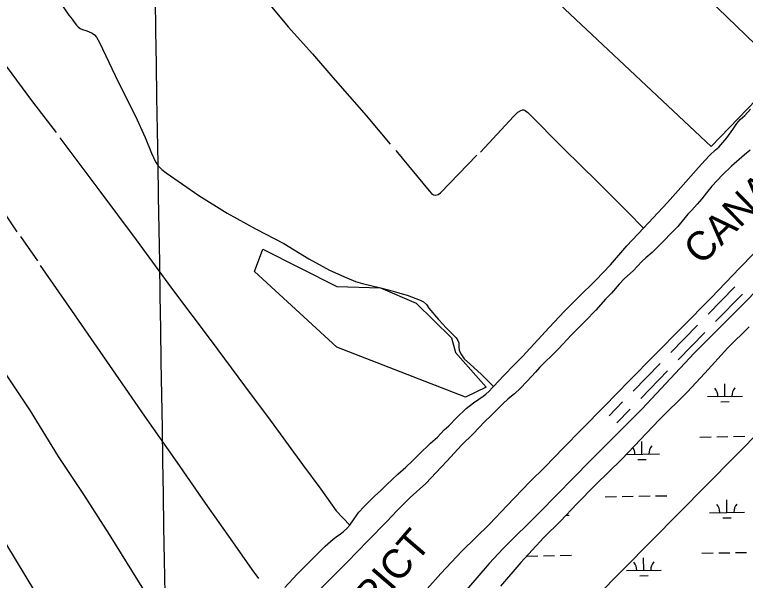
# Model space of a CAD drawing. Extents: x 3855477 to 3893699, y 299188 to 325115.
# Drawn here: x 3875171 to 3877264, y 308792 to 310412 of the extents above; entities that cross this region are included whole.
import ezdxf

# ---------------------------------------------------------------- set-up
doc = ezdxf.new("R2010")
doc.units = 0
for name, color, linetype in [('V-GRID-MAJR', 7, 'Continuous'), ('V-LEVE-TOET', 7, 'Continuous'), ('V-RIVR-IDEN', 7, 'Continuous'), ('V-ROAD-CNTR', 7, 'Continuous'), ('V-SITE-VEGE', 7, 'Continuous'), ('V-TOPO-SHOR', 7, 'Continuous'), ('V-WETL-SWMP', 7, 'Continuous')]:
    doc.layers.add(name, color=color, linetype=linetype)

msp = doc.modelspace()

# ---------------------------------------------------------------- linework, layer by layer
at = {"layer": 'V-GRID-MAJR'}
msp.add_spline([(3875665.2, 304876.4), (3875615.9, 307902.9), (3875517.1, 313962.9), (3875418.4, 320022.9), (3875369, 323056.4)], degree=3, dxfattribs=at)
at = {"layer": 'V-LEVE-TOET'}
for points in [[(3878537.7, 310858.1), (3878446.3, 310789.5), (3878292.1, 310636.3), (3878157.8, 310501.4), (3878059, 310403.1), (3877907.2, 310251.4), (3877749.4, 310085.4), (3877638.4, 309974.1), (3877503.7, 309840.4), (3877381.8, 309709.4), (3877247, 309572.9), (3877117.2, 309442.5), (3876967.9, 309282.9), (3876819.7, 309134.7), (3876675.1, 308987.1), (3876570.3, 308883.5), (3876530.2, 308840.7), (3876465.3, 308764.9)], [(3876352.2, 308767.9), (3876391.9, 308812.2), (3876451.6, 308875.6), (3876530.7, 308953.3), (3876581.5, 309006.7), (3876646.8, 309074.3), (3876689.3, 309116.6), (3876742.8, 309171.9), (3876795.1, 309224.9), (3876860.8, 309291.2), (3876931.5, 309363.7), (3877005, 309438.4), (3877081.7, 309516.2), (3877165.5, 309601.6), (3877248, 309687.1), (3877328.9, 309770.2)]]:
    msp.add_lwpolyline(points, dxfattribs=at)
at = {"layer": 'V-ROAD-CNTR'}
for points in [[(3877157.3, 309554.2), (3877233.9, 309632.7)], [(3877178.7, 309533.2), (3877255.4, 309611.7)], [(3877088.3, 309483.5), (3877126.6, 309522.8)], [(3877109.8, 309462.6), (3877148.1, 309501.8)], [(3877050, 309444.3), (3877088.3, 309483.5)], [(3877071.5, 309423.3), (3877109.8, 309462.6)], [(3876942.8, 309334.4), (3877019.4, 309412.9)], [(3876964.2, 309313.4), (3877040.8, 309391.9)], [(3876873.8, 309263.7), (3876912.1, 309303)], [(3876895.3, 309242.8), (3876933.6, 309282)]]:
    msp.add_lwpolyline(points, dxfattribs=at)
at = {"layer": 'V-SITE-VEGE'}
for points in [[(3876782.6, 310819.7), (3877372.7, 310249.4), (3877165.5, 310034.3), (3876623.2, 310545)], [(3874916.8, 309275.1), (3875485.6, 308334.8)]]:
    msp.add_lwpolyline(points, dxfattribs=at)
msp.add_lwpolyline([(3876219.2, 309629.5), (3876321.1, 309585.7), (3876422.5, 309486.4), (3876433.6, 309445.1), (3876521.8, 309345.8), (3876462.2, 309316.9), (3876094.1, 309459.6), (3875858.2, 309676.6), (3875882.4, 309740.7), (3876094.1, 309633.2)], close=True, dxfattribs=at)
at = {"layer": 'V-TOPO-SHOR'}
for p, q in [((3875187.7, 309777.1), (3875236.6, 309706.8)), ((3876730.4, 308637.7), (3877328.1, 309243))]:
    msp.add_line(p, q, dxfattribs=at)
for points in [[(3875864.5, 310486.2), (3875954.8, 310377), (3876023.9, 310300.1), (3876082.6, 310232.1), (3876177.7, 310122.8), (3876246.3, 310041.6)], [(3875299.5, 310449.2), (3875326.7, 310410.5), (3875335.6, 310399.2), (3875341.9, 310390.6), (3875348.3, 310382), (3875352.8, 310376.8), (3875358.7, 310372.7), (3875365.8, 310369.2), (3875374.7, 310366.7), (3875382.8, 310363.9), (3875392.9, 310359.2), (3875399.6, 310354.3), (3875405.2, 310347.4), (3875414.5, 310331.9), (3875467.5, 310219.5), (3875517, 310121.1), (3875545.1, 310059.9), (3875563.3, 310015.4), (3875574.6, 309990.6), (3875582.2, 309979.2), (3875592.4, 309968.6), (3875605.6, 309959), (3875698.4, 309894.3), (3875780.3, 309843.8), (3875862.9, 309797.4), (3875941.9, 309756.6), (3876014, 309713.1), (3876073, 309680.5), (3876122.9, 309658), (3876147.3, 309648.2), (3876167.1, 309641.8), (3876219.2, 309629.5), (3876240.9, 309624), (3876262.1, 309617.9), (3876280.8, 309612.5), (3876295.4, 309608.4), (3876332.1, 309594.9), (3876341.9, 309589.5), (3876350.4, 309581.8), (3876357.7, 309571.8), (3876384.9, 309539.6), (3876397.4, 309525.6), (3876406.4, 309516), (3876420.6, 309501.9), (3876435.5, 309486.4), (3876440.5, 309478.7), (3876442.9, 309472.3), (3876443.6, 309460.8), (3876444.7, 309450.3), (3876450.6, 309438.1), (3876459, 309426.6), (3876476.5, 309410.7), (3876507.3, 309382.6), (3876542.8, 309347)], [(3875057.5, 310380.4), (3875147.2, 310264.9), (3875222.7, 310162.3), (3875290.1, 310074.1)], [(3874841.8, 310275), (3874922.5, 310159.3), (3874999.9, 310049.7), (3875089.7, 309920), (3875177.6, 309790.1)], [(3875944.7, 308772), (3875979.9, 308809.5), (3876014.7, 308844.2), (3876060.3, 308890.4), (3876083, 308910.4), (3876095.5, 308919.7), (3876103.1, 308924.8), (3876112.8, 308932.5), (3876123, 308941.2), (3876131.3, 308950.1), (3876143.6, 308968.5), (3876156.6, 308987.1), (3876171.3, 309003.2), (3876186.1, 309017.9), (3876202.9, 309034.1), (3876218.5, 309048.9), (3876235.9, 309065.5), (3876268.8, 309096.2), (3876291.2, 309116), (3876310.2, 309134.6), (3876328.3, 309152.4), (3876361.9, 309184.9), (3876381.8, 309202.4), (3876401.7, 309222.9), (3876414.5, 309234.8), (3876437, 309257.3), (3876464.6, 309284), (3876485.3, 309300.5), (3876500.6, 309310.8), (3876512.9, 309319.5), (3876520.8, 309324.9), (3876529.8, 309333.8), (3876539.2, 309343.3), (3876542.8, 309347), (3876572.5, 309379.2), (3876601.8, 309409.2), (3876625.3, 309432.8), (3876669.2, 309480.6), (3876701.7, 309516.3), (3876745.8, 309562.7), (3876785.3, 309602.3), (3876835.5, 309651.6), (3876877.4, 309695.8), (3876924.3, 309750.5), (3876971.9, 309800.9), (3877040.5, 309874.5), (3877078.9, 309916.7), (3877129.4, 309974.3), (3877149.1, 309995.8), (3877162, 310009.4), (3877178.6, 310025), (3877188.2, 310032.4), (3877210.7, 310059.4), (3877227.6, 310083.6), (3877239.8, 310100.4), (3877249.4, 310111.6), (3877262.1, 310123.6), (3877279, 310141.4)], [(3876505.4, 310018.5), (3876599.7, 310120.4), (3876612.6, 310132.5)], [(3876612.6, 310132.5), (3876620.8, 310137.6), (3876625.5, 310139.2), (3876629.7, 310139), (3876632.8, 310137.3), (3876640.4, 310132), (3876744.4, 310027.5), (3876840.4, 309933), (3876927.5, 309846), (3876971.9, 309800.9)], [(3875300.4, 310058.9), (3875412.2, 309910.3), (3875518.9, 309767), (3875620.5, 309628.9), (3875733.8, 309477.6), (3875829.1, 309349), (3875905.5, 309247.5), (3875995.4, 309123.5), (3876048.3, 309053.4), (3876092.4, 308991), (3876131.3, 308950.1)], [(3876262.9, 310023.1), (3876358.4, 309907.4), (3876365.1, 309900.1), (3876371.1, 309896.1), (3876375.3, 309895.3), (3876384.2, 309896.9), (3876390.5, 309901.9), (3876495.2, 310009.9)], [(3877277.6, 310023.8), (3877261.3, 310010.5), (3877224.1, 309978.4), (3877198.4, 309953.4), (3877167.5, 309920.6), (3877152.3, 309901.8), (3877139.1, 309884.8), (3877125.9, 309869.6), (3877110.8, 309851.8), (3877099.2, 309840.4), (3877070.2, 309805.1), (3877047.3, 309782.5), (3877034.1, 309768.5), (3877016.2, 309750.4), (3876997, 309731), (3876978.8, 309715.5), (3876967.3, 309705.1), (3876942.5, 309678.9), (3876917.9, 309656.9), (3876902.9, 309640), (3876880.2, 309614.5), (3876863.5, 309597.1), (3876835.7, 309565.8), (3876806.3, 309535.7), (3876765.2, 309494.2), (3876729.3, 309456.5), (3876706.9, 309433.6), (3876692, 309419.4), (3876675.6, 309402.7), (3876663, 309388.7), (3876651.2, 309375.6), (3876637.9, 309361.6), (3876620, 309342.3), (3876602.5, 309326.3), (3876584.5, 309311.7), (3876569.4, 309298.1), (3876549.2, 309277.9)], [(3875244.4, 309693.9), (3875334, 309565.3), (3875389.1, 309484.7), (3875460.3, 309382.2), (3875543.4, 309262.3), (3875635.8, 309130.2), (3875716.6, 309012.8), (3875795.4, 308902.9), (3875850.8, 308823.4), (3875869.2, 308797.3)], [(3875036.9, 309552.2), (3875096.4, 309457.9), (3875149.2, 309378.2), (3875215.3, 309277.9), (3875296.3, 309147.3), (3875368.2, 309038.4), (3875441.6, 308923.6), (3875540.6, 308765.5), (3875662, 308577.3)], [(3876549.2, 309277.9), (3876535, 309263.3), (3876517.8, 309247.4), (3876484.4, 309211.5), (3876452.2, 309180.3), (3876408.8, 309133.7), (3876378.7, 309101), (3876348.5, 309069.7), (3876303.7, 309029.1), (3876267, 308992.2), (3876237.2, 308960.6), (3876182.4, 308905.5), (3876123.2, 308844.2), (3876076.9, 308797.8), (3876019, 308738.9)]]:
    msp.add_lwpolyline(points, dxfattribs=at)
at = {"layer": 'V-WETL-SWMP'}
for p, q in [((3877274.9, 309518.2), (3877214.1, 309458)), ((3877214.1, 309458), (3877148.2, 309385.4)), ((3877148.2, 309385.4), (3877097.5, 309331.2)), ((3877205.5, 309319.3), (3877204.9, 309355.3)), ((3877097.5, 309331.2), (3877016.7, 309252)), ((3877155.5, 309318.5), (3877255.5, 309320.1)), ((3877193.7, 309303.7), (3877217.7, 309304.1)), ((3877016.7, 309252), (3876910.4, 309138.9)), ((3877181.9, 309203.5), (3877213.9, 309204)), ((3877229.9, 309204.3), (3877261.9, 309204.8)), ((3876967.7, 309153.6), (3876967.1, 309189.6)), ((3877133.9, 309202.7), (3877165.9, 309203.2)), ((3876923.4, 309152.8), (3877017.7, 309154.4)), ((3876910.4, 309138.9), (3876834.9, 309066.2)), ((3876955.9, 309137.9), (3876979.9, 309138.3)), ((3876834.9, 309066.2), (3876781.1, 309011.7)), ((3876862.8, 309031.8), (3876894.8, 309032.3)), ((3876910.8, 309032.5), (3876942.8, 309033.1)), ((3876958.8, 309033.3), (3876990.8, 309033.9)), ((3877006.8, 309034.1), (3877038.8, 309034.6)), ((3877210.9, 308986.7), (3877210.3, 309022.7)), ((3876781.1, 309011.7), (3876734.8, 308961.3)), ((3876751.2, 308979.2), (3876759, 308979.3)), ((3877160.9, 308985.9), (3877260.9, 308987.5)), ((3876734.8, 308961.3), (3876687.1, 308914.8)), ((3877199.1, 308971.1), (3877223.1, 308971.5)), ((3876687.1, 308914.8), (3876621.2, 308843)), ((3877139.4, 308870.1), (3877171.4, 308870.6)), ((3877187.4, 308870.9), (3877219.4, 308871.4)), ((3877235.4, 308871.6), (3877267.3, 308872.2)), ((3876638.5, 308861.9), (3876669.5, 308862.4)), ((3876685.5, 308862.7), (3876717.5, 308863.2)), ((3876733.5, 308863.5), (3876765.5, 308864)), ((3876973.1, 308820.9), (3876972.5, 308856.9)), ((3876621.2, 308843), (3876562.9, 308775.6)), ((3876923.1, 308820.1), (3877023.1, 308821.7)), ((3876961.3, 308805.3), (3876985.3, 308805.7))]:
    msp.add_line(p, q, dxfattribs=at)
for centre, start, end in [((3877150.2, 309318.9), 0.1615, 41.7052), ((3877260.7, 309320.7), 140.1615, 181.7052), ((3876912.4, 309153.1), 0.1615, 33.2397), ((3877022.9, 309154.9), 140.1615, 181.7052), ((3877155.6, 308986.3), 0.1615, 41.7052), ((3877266.1, 308988.1), 140.1615, 181.7052), ((3876917.8, 308820.5), 0.1615, 41.7052), ((3877028.3, 308822.3), 140.1615, 181.7052)]:
    msp.add_arc(centre, 35.2, start, end, dxfattribs=at)

# ---------------------------------------------------------------- texts
at = {"layer": 'V-RIVR-IDEN'}
for s, rotation, p in [('CANAL', 44.2153, (3877136.9, 309691.8)), ('DISTRICT', 49.2589, (3876032.6, 308505.5))]:
    msp.add_text(s, height=83, rotation=rotation, dxfattribs=at).set_placement(p)

doc.saveas('drawing.dxf')
